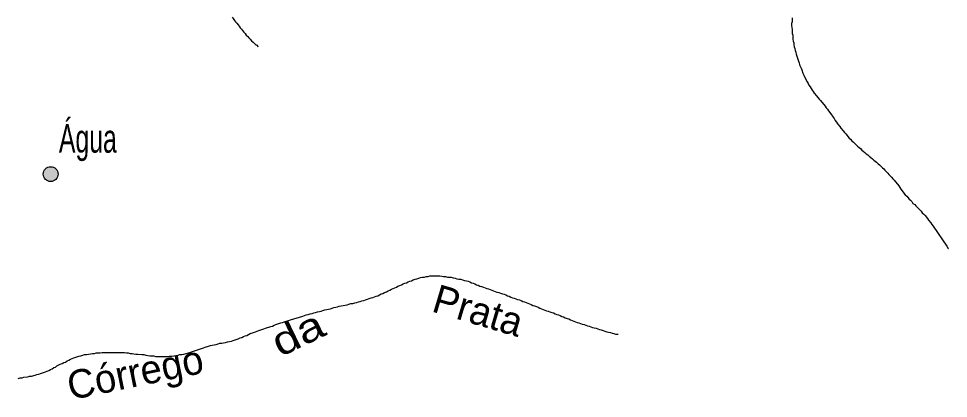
# Model space of a CAD drawing. Extents: x 652.3 to 678, y 7316.9 to 7344.9.
# Drawn here: x 669.946 to 672.555, y 7331.763 to 7332.83 of the extents above; entities that cross this region are included whole.
import ezdxf
from ezdxf.enums import TextEntityAlignment as Align

# ---------------------------------------------------------------- set-up
doc = ezdxf.new("R2010")
doc.units = 0
doc.header["$LTSCALE"] = 0.032
doc.layers.add('23', color=7, linetype='Continuous', lineweight=25)
doc.layers.add('7', color=7, linetype='Continuous', lineweight=25)
doc.layers.add('61', color=7, linetype='Continuous')

msp = doc.modelspace()

# ---------------------------------------------------------------- hatches: boundary and pattern name
at = {"layer": '23'}
msp.add_hatch(color=256, dxfattribs=at).paths.add_polyline_path([(670.0568, 7332.3933, 1), (670.0152, 7332.3933, 1)])

# ---------------------------------------------------------------- linework, layer by layer
msp.add_circle((670.036, 7332.3933), 0.0208, dxfattribs=at)
at = {"layer": '7'}
for points in [[(670.5452, 7332.834), (670.5484, 7332.83), (670.5516, 7332.8252), (670.5548, 7332.8212), (670.5588, 7332.8172), (670.562, 7332.8125), (670.5651, 7332.8085), (670.5683, 7332.8045), (670.5715, 7332.8005), (670.5747, 7332.7966), (670.5779, 7332.7918), (670.5818, 7332.7878), (670.585, 7332.7838), (670.589, 7332.7798), (670.5922, 7332.7759)], [(672.1167, 7332.8324), (672.1167, 7332.8212), (672.1151, 7332.8164), (672.1151, 7332.8109), (672.1159, 7332.8053), (672.1167, 7332.7997), (672.1167, 7332.7886), (672.1183, 7332.7838), (672.1183, 7332.7727), (672.1199, 7332.7671)], [(670.5922, 7332.7759), (670.5962, 7332.7719), (670.6001, 7332.7679), (670.6041, 7332.7639), (670.6081, 7332.76), (670.6121, 7332.756), (670.6121, 7332.756), (670.6137, 7332.756), (670.6184, 7332.7504)], [(672.1199, 7332.7671), (672.1215, 7332.7623), (672.1215, 7332.7568), (672.1223, 7332.7512), (672.1239, 7332.7464), (672.1247, 7332.7409), (672.1271, 7332.7361), (672.1279, 7332.7305), (672.1326, 7332.7162), (672.1342, 7332.7106), (672.1366, 7332.7058), (672.1374, 7332.7003), (672.1422, 7332.6907), (672.1438, 7332.686), (672.147, 7332.6764), (672.1494, 7332.6716), (672.1517, 7332.6669), (672.1589, 7332.6525), (672.1613, 7332.6478), (672.1637, 7332.643), (672.1669, 7332.6382), (672.17, 7332.6342), (672.1724, 7332.6295), (672.1756, 7332.6255), (672.1788, 7332.6207), (672.1852, 7332.6127), (672.1891, 7332.6088), (672.1923, 7332.604), (672.1963, 7332.6), (672.209, 7332.5841), (672.2122, 7332.5793), (672.2154, 7332.5754), (672.2186, 7332.5706), (672.2249, 7332.5626), (672.2313, 7332.5531), (672.2345, 7332.5491), (672.2377, 7332.5443), (672.2409, 7332.5395), (672.244, 7332.5348), (672.2504, 7332.5268), (672.2536, 7332.5228), (672.26, 7332.5149), (672.2631, 7332.5101), (672.2671, 7332.5061), (672.2767, 7332.4942), (672.2806, 7332.491), (672.2846, 7332.487), (672.2886, 7332.4831), (672.2926, 7332.4791), (672.2966, 7332.4751), (672.3005, 7332.4719), (672.3045, 7332.4679), (672.3085, 7332.4648), (672.3125, 7332.4608), (672.3164, 7332.4576), (672.3204, 7332.4544), (672.3244, 7332.4504), (672.3292, 7332.4472), (672.3332, 7332.4433), (672.3379, 7332.4401), (672.3419, 7332.4361), (672.3459, 7332.4329), (672.3499, 7332.4297), (672.3538, 7332.4266), (672.3578, 7332.4226), (672.3618, 7332.4194), (672.3698, 7332.4114), (672.3737, 7332.4083), (672.3769, 7332.4043), (672.3849, 7332.3963), (672.3881, 7332.3923), (672.392, 7332.3884), (672.3952, 7332.3844), (672.3992, 7332.3804), (672.4032, 7332.3764), (672.4159, 7332.3605), (672.4191, 7332.3557), (672.4215, 7332.351), (672.4342, 7332.3351), (672.4382, 7332.3311), (672.4446, 7332.3231), (672.4485, 7332.3199), (672.4525, 7332.316), (672.4557, 7332.3112), (672.4605, 7332.308), (672.4636, 7332.304), (672.4676, 7332.3008), (672.4716, 7332.2969), (672.4748, 7332.2929), (672.4788, 7332.2889), (672.4819, 7332.2849), (672.4859, 7332.2809), (672.4899, 7332.277), (672.4963, 7332.269), (672.4995, 7332.2642), (672.5058, 7332.2563), (672.509, 7332.2515), (672.5122, 7332.2475), (672.5504, 7332.191), (672.5548, 7332.1844), (672.5551, 7332.1841)], [(670.7092, 7331.9842), (670.7434, 7331.9945), (670.7529, 7331.9977), (670.7585, 7331.9993), (670.7641, 7332.0009), (670.7696, 7332.0017), (670.7744, 7332.0033), (670.7792, 7332.0048), (670.7847, 7332.0064), (670.7903, 7332.0072), (670.7951, 7332.0088), (670.7999, 7332.0104), (670.8054, 7332.012), (670.811, 7332.0128), (670.8158, 7332.0144), (670.8213, 7332.0152), (670.8261, 7332.0168), (670.8309, 7332.0184), (670.8365, 7332.0192), (670.8412, 7332.0208), (670.846, 7332.0223), (670.8516, 7332.0231), (670.8572, 7332.0247), (670.8627, 7332.0255), (670.8683, 7332.0263), (670.8731, 7332.0279), (670.8786, 7332.0295), (670.8842, 7332.0303), (670.8898, 7332.0319), (670.8953, 7332.0327), (670.9001, 7332.0343), (670.9049, 7332.0359), (670.9097, 7332.0375), (670.9152, 7332.0383), (670.92, 7332.0406), (670.9248, 7332.0422), (670.9296, 7332.0438), (670.9351, 7332.0454), (670.9399, 7332.047), (670.9447, 7332.0486), (670.9495, 7332.0502), (670.9542, 7332.0518), (670.959, 7332.0542), (670.9638, 7332.0566), (670.9685, 7332.0582), (670.9733, 7332.0605), (670.9781, 7332.0629), (670.9829, 7332.0653), (670.9876, 7332.0677), (670.9924, 7332.0701), (670.9972, 7332.0717), (671.002, 7332.0741), (671.0067, 7332.0757), (671.0107, 7332.0788), (671.0155, 7332.0804), (671.0203, 7332.0828), (671.025, 7332.0852), (671.0298, 7332.0868), (671.0346, 7332.0884), (671.0394, 7332.0908), (671.0441, 7332.0924), (671.0489, 7332.094), (671.0537, 7332.0963), (671.0585, 7332.0979), (671.0632, 7332.0995), (671.0688, 7332.1011), (671.0736, 7332.1027), (671.0791, 7332.1043), (671.0847, 7332.1043), (671.0895, 7332.1059), (671.0951, 7332.1059), (671.0998, 7332.1075), (671.1054, 7332.1075), (671.111, 7332.1075), (671.1165, 7332.1075), (671.1221, 7332.1075), (671.1277, 7332.1075), (671.1333, 7332.1067), (671.1388, 7332.1059), (671.1444, 7332.1059), (671.1492, 7332.1043), (671.1547, 7332.1043), (671.1603, 7332.1035), (671.1659, 7332.1019), (671.1714, 7332.1011), (671.1762, 7332.0995), (671.1818, 7332.0987), (671.1874, 7332.0979), (671.1921, 7332.0963), (671.1969, 7332.0948), (671.2025, 7332.094), (671.2073, 7332.0924), (671.212, 7332.0908), (671.2168, 7332.0884), (671.2216, 7332.0868), (671.2264, 7332.0852), (671.2311, 7332.0828), (671.2359, 7332.0812), (671.2407, 7332.0788), (671.2454, 7332.0773), (671.2502, 7332.0757)], [(671.2502, 7332.0757), (671.255, 7332.0741), (671.2598, 7332.0725), (671.2645, 7332.0709), (671.2693, 7332.0693), (671.2741, 7332.0669), (671.2789, 7332.0653), (671.2836, 7332.0637), (671.2884, 7332.0621), (671.2932, 7332.0605), (671.298, 7332.059), (671.3035, 7332.0574), (671.3083, 7332.0558), (671.3131, 7332.0542), (671.3179, 7332.0518), (671.3226, 7332.0502), (671.3274, 7332.0478), (671.3322, 7332.0462), (671.337, 7332.0446), (671.3417, 7332.043), (671.3465, 7332.0414), (671.3513, 7332.0399), (671.356, 7332.0383), (671.3608, 7332.0359), (671.3656, 7332.0343), (671.3704, 7332.0327), (671.3751, 7332.0311), (671.3799, 7332.0287), (671.3847, 7332.0271), (671.3895, 7332.0247), (671.3942, 7332.0231), (671.399, 7332.0216), (671.4038, 7332.0192), (671.4086, 7332.0168), (671.4133, 7332.0152), (671.4181, 7332.0128), (671.4229, 7332.0112), (671.4277, 7332.0096), (671.4324, 7332.008), (671.4372, 7332.0064), (671.442, 7332.0048), (671.4468, 7332.0033), (671.4515, 7332.0009), (671.4563, 7331.9993), (671.4611, 7331.9977), (671.4659, 7331.9961), (671.4706, 7331.9937), (671.4754, 7331.9921), (671.4802, 7331.9897), (671.485, 7331.9881), (671.4897, 7331.9865), (671.4945, 7331.9842), (671.4993, 7331.9826), (671.504, 7331.9802), (671.5088, 7331.9786), (671.5136, 7331.977), (671.5184, 7331.9754), (671.5231, 7331.9738), (671.5279, 7331.9722), (671.5327, 7331.9706), (671.5375, 7331.969), (671.5422, 7331.9674), (671.547, 7331.9659), (671.5518, 7331.9643), (671.5566, 7331.9627), (671.5613, 7331.9611), (671.5669, 7331.9603), (671.5717, 7331.9587), (671.5765, 7331.9571), (671.5812, 7331.9555), (671.586, 7331.9539), (671.5908, 7331.9523), (671.5963, 7331.9507), (671.6011, 7331.9491), (671.6067, 7331.9483), (671.6115, 7331.9468), (671.6162, 7331.9452), (671.621, 7331.9436), (671.6218, 7331.9436), (671.6234, 7331.9436), (671.625, 7331.9436), (671.6266, 7331.9436), (671.6282, 7331.9436), (671.6286, 7331.9436)], [(669.997, 7331.8306), (670.0026, 7331.8314), (670.0074, 7331.833), (670.0217, 7331.8377), (670.0265, 7331.8401), (670.0312, 7331.8417), (670.036, 7331.8449), (670.0408, 7331.8465), (670.0448, 7331.8497), (670.0495, 7331.8513), (670.0535, 7331.8545), (670.0631, 7331.8592), (670.0686, 7331.8616), (670.0734, 7331.864), (670.0782, 7331.8656), (670.0822, 7331.8688), (670.0869, 7331.8712), (670.0917, 7331.8736), (670.0965, 7331.8751), (670.1012, 7331.8775), (670.1156, 7331.8823), (670.1211, 7331.8831), (670.1267, 7331.8847), (670.1315, 7331.8863), (670.1371, 7331.8863), (670.1426, 7331.8879), (670.1482, 7331.8887), (670.1538, 7331.8895), (670.1593, 7331.8895), (670.1641, 7331.8911), (670.1752, 7331.8911), (670.1808, 7331.8919), (670.1872, 7331.8927), (670.2262, 7331.8927), (670.2317, 7331.8919), (670.2373, 7331.8927), (670.2429, 7331.8919), (670.2485, 7331.8911), (670.254, 7331.8911), (670.2588, 7331.8895), (670.2644, 7331.8895), (670.2699, 7331.8887), (670.2755, 7331.8879), (670.2811, 7331.8879), (670.2922, 7331.8863), (670.2978, 7331.8863), (670.3034, 7331.8847), (670.3089, 7331.8839), (670.3145, 7331.8831), (670.3256, 7331.8831), (670.3304, 7331.8815), (670.3638, 7331.8815), (670.3694, 7331.8823), (670.3758, 7331.8823), (670.3821, 7331.8831), (670.3877, 7331.8839), (670.3941, 7331.8847), (670.3988, 7331.8863), (670.4044, 7331.8863), (670.41, 7331.8879), (670.4267, 7331.8927), (670.4315, 7331.8942), (670.4458, 7331.899), (670.4506, 7331.9006), (670.4649, 7331.9054), (670.4697, 7331.907), (670.4792, 7331.9102), (670.4848, 7331.9117), (670.4895, 7331.9133), (670.4951, 7331.9141), (670.5007, 7331.9149), (670.5063, 7331.9165), (670.511, 7331.9181), (670.5166, 7331.9181), (670.5214, 7331.9197), (670.5269, 7331.9205), (670.5325, 7331.9221), (670.5381, 7331.9229), (670.5437, 7331.9245), (670.5484, 7331.9261), (670.5627, 7331.9308), (670.5675, 7331.9332), (670.5723, 7331.9348), (670.5771, 7331.9372), (670.5818, 7331.9388), (670.5866, 7331.9404), (670.5962, 7331.9452), (670.6057, 7331.9483), (670.6105, 7331.9507), (670.6153, 7331.9523), (670.62, 7331.9539), (670.6344, 7331.9587), (670.6391, 7331.9603), (670.6535, 7331.9651), (670.6582, 7331.9667), (670.663, 7331.969), (670.6678, 7331.9706), (670.6821, 7331.9754), (670.6869, 7331.977), (670.6916, 7331.9786), (670.7092, 7331.9842)], [(669.9453, 7331.8194), (669.9509, 7331.821), (669.9564, 7331.821), (669.9612, 7331.8226), (669.9723, 7331.8242), (669.9771, 7331.8258), (669.9827, 7331.8258), (669.9922, 7331.829), (669.997, 7331.8306)]]:
    msp.add_lwpolyline(points, dxfattribs=at)

# ---------------------------------------------------------------- texts
at = {"layer": '61', "width": 0.65}
msp.add_text('Água', height=0.08, dxfattribs=at).set_placement((670.0593, 7332.4536))
at = {"layer": '61'}
for s, rotation, p in [('Prata', 343.48, (671.2244, 7331.972)), ('Córrego', 11.59, (670.2813, 7331.7972))]:
    msp.add_text(s, height=0.08, rotation=rotation, dxfattribs=at).set_placement(p, align=Align.CENTER)
at = {"layer": '61', "width": 1.25}
msp.add_text('da', height=0.08, rotation=25.792, dxfattribs=at).set_placement((670.7469, 7331.9107), align=Align.CENTER)

doc.saveas('drawing.dxf')
